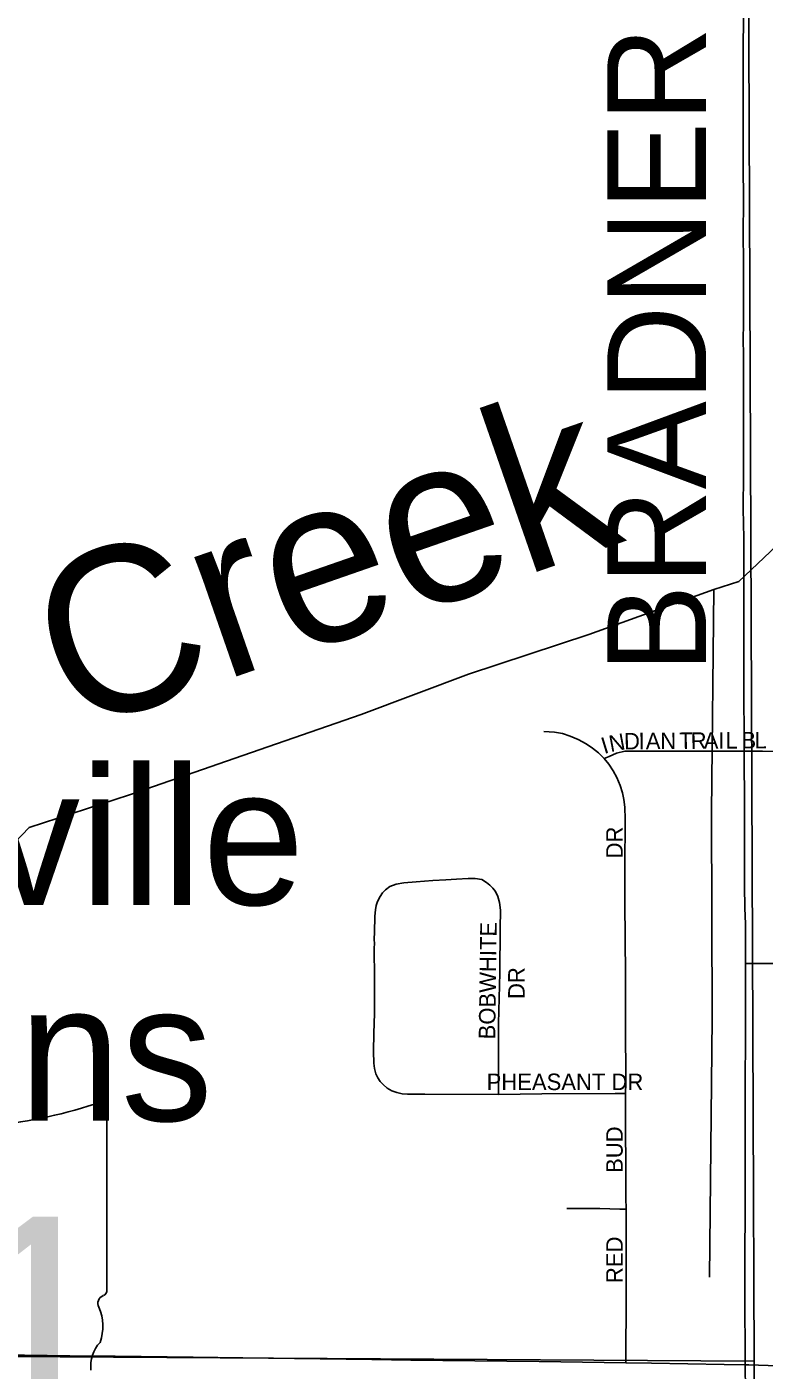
# Model space of a CAD drawing. Extents: x 1443599 to 1910620, y 1028088 to 1361369.
# Drawn here: x 1710374 to 1712612, y 1308486 to 1312563 of the extents above; entities that cross this region are included whole.
import ezdxf

# ---------------------------------------------------------------- set-up
doc = ezdxf.new("R2010")
doc.units = 0
for name, color, linetype in [('GM_X_Minor_River', 7, 'Continuous'), ('GM_X_Minor_River_Text', 7, 'Continuous'), ('GM_X_Section', 7, 'Continuous'), ('GM_X_State_Shield', 7, 'Continuous'), ('GM_X_Township_Road', 7, 'Continuous'), ('GM_X_Township_Road_Text', 7, 'Continuous'), ('GM_X_Township_Subdivision', 7, 'Continuous'), ('GM_X_Township_Subdivision_Text', 7, 'Continuous'), ('GM_X_Unincorporated_Text', 7, 'Continuous')]:
    doc.layers.add(name, color=color, linetype=linetype)

msp = doc.modelspace()

# ---------------------------------------------------------------- linework, layer by layer
at = {"layer": 'GM_X_Minor_River'}
for points in [[(1712859.8, 1311187.1), (1712535.4, 1310879.8), (1712459.1, 1310855), (1712079.4, 1310718.9), (1711714, 1310598.5), (1711388.4, 1310475.6), (1711028.9, 1310351.1), (1710685.5, 1310232.5), (1710380.3, 1310133.2), (1710246.2, 1309993.1), (1710240.8, 1309905.1), (1710326.1, 1309739.4), (1710314, 1309607.4), (1709947, 1309388.9), (1709920.7, 1309363.3), (1709884.6, 1309355.9), (1709814.9, 1309367.1), (1709735.3, 1309390.4), (1709422.2, 1309044.8), (1709245.5, 1308859.4), (1708738, 1308723.3), (1708411.2, 1308770.7), (1708004.6, 1308574.9), (1707994.7, 1308458.8)], [(1712459.1, 1310855), (1712452.4, 1310180), (1712454.4, 1309552.9), (1712446, 1308767.7)]]:
    msp.add_lwpolyline(points, dxfattribs=at)
at = {"layer": 'GM_X_Section'}
for points in [[(1712561.5, 1313519.8), (1712581.9, 1308512.5), (1707230.9, 1308545.8), (1707240.3, 1313534.8)], [(1707230.9, 1308545.8), (1712581.9, 1308512.5), (1712576.7, 1303171.3), (1707262.2, 1303236.3)]]:
    msp.add_lwpolyline(points, close=True, dxfattribs=at)
at = {"layer": 'GM_X_State_Shield'}
for p, q in [((1710616.7, 1308729.6), (1710616.7, 1309282.3)), ((1710616.6, 1308729.7), (1710616.7, 1308729.6))]:
    msp.add_line(p, q, dxfattribs=at)
for centre, radius, start, end in [((1710120.8, 1310696.7), 1476.4, 275.8445, 288.9065), ((1710601.3, 1309284.6), 15.5, 351.8621, 97.738), ((1710613.1, 1308689), 24, 107.944, 210.337), ((1710600.2, 1308727.5), 16.6, 289.6038, 7.7341), ((1710460.5, 1308619.2), 144, 340.033, 23.6496), ((1710672.2, 1308498.3), 104.8, 136.8065, 186.9296)]:
    msp.add_arc(centre, radius, start, end, dxfattribs=at)
at = {"layer": 'GM_X_Township_Road'}
for points in [[(1712551.1, 1310365), (1712550.9, 1310404.3), (1712550.2, 1310542.2), (1712549.8, 1310660.3), (1712550.3, 1310798.2), (1712550.8, 1310893.4), (1712550.1, 1311011.5), (1712548.7, 1311100.1), (1712548.9, 1311205.1), (1712549.1, 1311348.9), (1712549.7, 1311427.7), (1712549.2, 1311480.1), (1712549.2, 1311551.5), (1712549.5, 1311568.5), (1712548.7, 1311612.9), (1712549.2, 1311664.4), (1712548.9, 1311856.6), (1712548.5, 1311928.9), (1712549, 1312040.5), (1712548.6, 1312138.8), (1712548.1, 1312276.7), (1712548.7, 1312440.8), (1712548.9, 1312647.6)], [(1712555.4, 1309720.2), (1712554.9, 1309839.7), (1712552.9, 1309888.9), (1712552.3, 1309954.7), (1712552.1, 1310187.7), (1712551.1, 1310365)], [(1712554.6, 1308502.2), (1712554.5, 1308525.3), (1712554.4, 1308552.7), (1712553.6, 1308673.3), (1712553.5, 1308752.1), (1712554.1, 1309052.3), (1712554.3, 1309183.5), (1712554, 1309291.9), (1712554.8, 1309360.8), (1712555.5, 1309492), (1712555.6, 1309689), (1712555.4, 1309720.2)], [(1710135.9, 1308534.5), (1710293.9, 1308531.2), (1710366.2, 1308531), (1710504, 1308529.2), (1710641.9, 1308528.4), (1710878.2, 1308525.4), (1711029.2, 1308522.6), (1711420.9, 1308518.3), (1711539.1, 1308516.2), (1711830.6, 1308512.7), (1711929.1, 1308511.7), (1712126, 1308509.1), (1712192.1, 1308508)], [(1712192.1, 1308508), (1712270.2, 1308506.9), (1712490.1, 1308503.2), (1712554.6, 1308502.2)], [(1712560.6, 1307967.3), (1712557.8, 1308106.8), (1712556.3, 1308175.8), (1712556.5, 1308300.6), (1712555.2, 1308423), (1712554.6, 1308502.2)], [(1712554.6, 1308502.2), (1712565.6, 1308502.1), (1712713.1, 1308497), (1712817.1, 1308493), (1712886, 1308490.5), (1713099.2, 1308479.5), (1713233.6, 1308472.5), (1713325.3, 1308467.2), (1713551.6, 1308457.1), (1713709, 1308448.7), (1713885.6, 1308437.3), (1714232.3, 1308417.2), (1714360.1, 1308409.3), (1714533.8, 1308400.7), (1714946.7, 1308375.9), (1715127, 1308367.1), (1715214.9, 1308363.8)]]:
    msp.add_lwpolyline(points, dxfattribs=at)
at = {"layer": 'GM_X_Township_Subdivision'}
for points in [[(1712126.4, 1310342), (1712125.6, 1310343), (1712108.8, 1310359.4), (1712090.7, 1310374.3), (1712071.2, 1310387.3), (1712047.7, 1310400), (1712022.9, 1310410), (1711999.3, 1310417.9), (1711975.1, 1310422.6), (1711943.1, 1310424.5)], [(1712126.4, 1310342), (1712141.9, 1310349), (1712163.4, 1310358.8), (1712188.8, 1310364.2), (1712208.4, 1310364.6), (1712518.5, 1310365), (1712551.1, 1310365)], [(1712191.5, 1309325.1), (1712191.8, 1309357), (1712191.9, 1309418.9), (1712191, 1309478.5), (1712191.3, 1309550.9), (1712190.6, 1309685.4), (1712189.5, 1309905.5), (1712188.6, 1310010.5), (1712189.8, 1310158.2), (1712188.9, 1310194.7), (1712186.4, 1310218), (1712182.3, 1310237.8), (1712175.1, 1310260.1), (1712164.7, 1310284.7), (1712153.7, 1310305.4), (1712140.7, 1310325), (1712126.4, 1310342)], [(1712551.1, 1310365), (1712606.6, 1310364.2), (1712759.7, 1310363.8), (1712815.5, 1310362), (1712904, 1310356.2), (1712956.6, 1310354.9), (1712959.9, 1310354.9), (1712995.7, 1310354.9)], [(1711805.3, 1309322.7), (1711805.2, 1309322.7), (1711582.1, 1309323.8), (1711529.5, 1309323), (1711513.2, 1309324.4), (1711497.2, 1309328), (1711481.8, 1309333.9), (1711467.6, 1309342.1), (1711454.9, 1309352.5), (1711446.2, 1309362.3), (1711439, 1309373.2), (1711433.5, 1309385.1), (1711428.8, 1309400.9), (1711426.5, 1309417.1), (1711426.1, 1309453.3), (1711426.6, 1309509.1), (1711428.7, 1309568.2), (1711428.9, 1309673.3), (1711428.3, 1309768.8), (1711428.7, 1309778.5), (1711428.4, 1309795.1), (1711428.6, 1309814.7), (1711429.9, 1309863.9), (1711431.6, 1309883.5), (1711434.3, 1309896.4), (1711438.5, 1309908.7), (1711445.8, 1309923.4), (1711453.3, 1309934.2), (1711462.3, 1309943.8), (1711475.2, 1309954), (1711494.6, 1309961.3), (1711518.1, 1309964.6), (1711555.2, 1309968.5), (1711606, 1309972.4)], [(1711805.3, 1309322.7), (1711805.2, 1309374), (1711805, 1309465.7), (1711805.4, 1309537.8), (1711809.8, 1309691.8), (1711811, 1309826.2), (1711811.2, 1309882), (1711809, 1309904.8), (1711803.6, 1309923.7), (1711796.2, 1309938.3), (1711788.5, 1309948.8), (1711779.5, 1309958.3), (1711769.2, 1309966.4), (1711755.1, 1309974.8), (1711735, 1309977.7), (1711712.9, 1309977.7), (1711677.7, 1309975.7), (1711645.8, 1309974.4), (1711606, 1309972.4)], [(1712555.4, 1309720.2), (1712574.2, 1309720.2), (1712604.8, 1309720.1), (1712681.8, 1309719.8), (1712832.3, 1309720.5), (1712950.8, 1309721), (1712976.2, 1309721.1), (1712996.3, 1309721.2)], [(1712191.5, 1309325.1), (1712159.8, 1309325), (1711936.6, 1309324.7), (1711805.3, 1309322.7)], [(1712192.7, 1308974.4), (1712192.1, 1309009.1), (1712192.2, 1309091.1), (1712191.8, 1309120.7), (1712191.1, 1309202.7), (1712191.2, 1309288.2), (1712191.5, 1309325.1)], [(1712012.6, 1308976), (1712059.9, 1308976.5), (1712112.7, 1308975.9), (1712173.5, 1308974.8), (1712192.7, 1308974.4)], [(1712192.1, 1308508), (1712192.4, 1308545.9), (1712193.2, 1308677.3), (1712192.8, 1308798.9), (1712193.2, 1308940), (1712192.7, 1308974.4)]]:
    msp.add_lwpolyline(points, dxfattribs=at)

# ---------------------------------------------------------------- texts
at = {"layer": 'GM_X_Minor_River_Text'}
msp.add_text('Creek', height=500.33, rotation=19.1955, dxfattribs=at).set_placement((1710509.7, 1310417.3))
at = {"layer": 'GM_X_State_Shield'}
msp.add_text('51', height=696.1, dxfattribs=at).set_placement((1709634, 1308255.9))
at = {"layer": 'GM_X_Township_Road_Text'}
msp.add_text('BRADNER', height=300, rotation=90, dxfattribs=at).set_placement((1712435.8, 1310602.4))
at = {"layer": 'GM_X_Township_Subdivision_Text'}
for s, rotation, p in [('N', 10.5941, (1712145.8, 1310361.8)), ('D', 0.8306, (1712186.8, 1310369.7)), ('I', 0.437, (1712230.7, 1310370.3)), ('A', 0.432, (1712252.8, 1310370.5)), ('N', 0.4662, (1712296.8, 1310370.8)), ('T', 0.4353, (1712353.9, 1310371.3)), ('R', 0.4334, (1712389.1, 1310371.5)), ('A', 0.4662, (1712428.8, 1310371.8)), ('I', 0.437, (1712472.7, 1310372.2)), ('L', 0.4353, (1712494.8, 1310372.4)), ('B', 0.4689, (1712543.2, 1310372.8)), ('L', 0.4372, (1712582.8, 1310373.1)), ('I', 17.0384, (1712126.2, 1310355.7)), ('DR', 90, (1712182.5, 1310039.2)), ('BOBWHITE', 89.2143, (1711795.3, 1309489.5)), ('DR', 90, (1711884.8, 1309612.4)), ('PHEASANT DR', 0, (1711769.5, 1309335.8)), ('BUD', 90, (1712182.5, 1309084.4)), ('RED', 90, (1712182.5, 1308750))]:
    msp.add_text(s, height=50, rotation=rotation, dxfattribs=at).set_placement(p)
at = {"layer": 'GM_X_Unincorporated_Text'}
for s, p in [('Woodville', (1708799.5, 1309898.1)), ('Gardens', (1708799.5, 1309242.5))]:
    msp.add_text(s, height=417, rotation=0, dxfattribs=at).set_placement(p)

doc.saveas('drawing.dxf')
